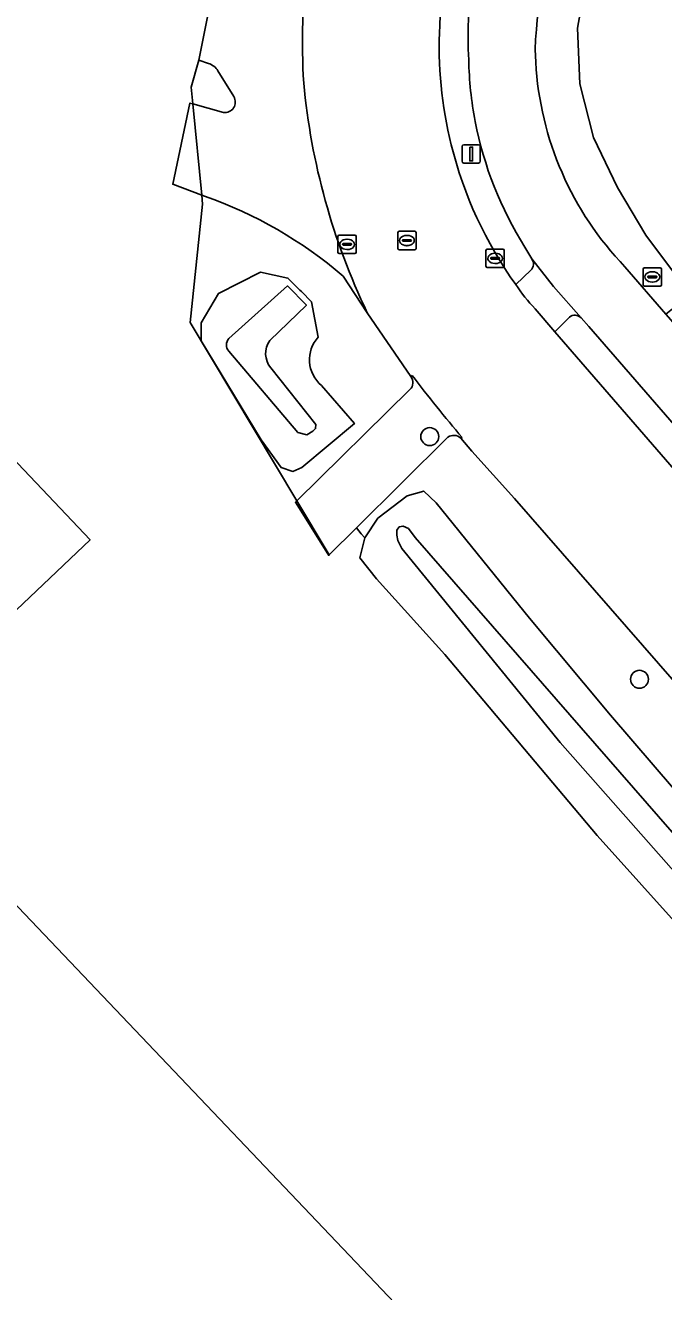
# Model space of a CAD drawing. Extents: x 156141 to 158132, y 385651 to 388333.
# Drawn here: x 156462.7 to 156497.4, y 387742.3 to 387811.2 of the extents above; entities that cross this region are included whole.
import ezdxf

# ---------------------------------------------------------------- set-up
doc = ezdxf.new("R2010")
doc.units = 0
for name, color, linetype in [('IMGEO_Berm_groen', 7, 'Continuous'), ('IMGEO_Boom', 7, 'Continuous'), ('IMGEO_Brandkraan', 7, 'Continuous'), ('IMGEO_Erf', 7, 'Continuous'), ('IMGEO_Fietspad_gesloten', 7, 'Continuous'), ('IMGEO_Fietspad_open', 7, 'Continuous'), ('IMGEO_Groenvoorziening', 7, 'Continuous'), ('IMGEO_Hek', 7, 'Continuous'), ('IMGEO_Kolk', 7, 'Continuous'), ('IMGEO_Lichtmast', 7, 'Continuous'), ('IMGEO_Oever', 7, 'Continuous'), ('IMGEO_Pand', 7, 'Continuous'), ('IMGEO_Rijbaan_lokaal_gesloten', 7, 'Continuous'), ('IMGEO_Rijbaan_lokaal_open', 7, 'Continuous'), ('IMGEO_Rioolput', 7, 'Continuous'), ('IMGEO_Waterloop', 7, 'Continuous')]:
    doc.layers.add(name, color=color, linetype=linetype)

msp = doc.modelspace()

# ---------------------------------------------------------------- linework, layer by layer
at = {"layer": 'IMGEO_Berm_groen'}
for points in [[(156490.227, 387798.462), (156489.845, 387799.102)], [(156489.353, 387797.065), (156490.168, 387797.848)], [(156492.265, 387795.302), (156491.468, 387794.498), (156514.279, 387768.219), (156516.566, 387768.028), (156493.32, 387794.795)], [(156493.32, 387794.795), (156492.906, 387795.256)], [(156485.648, 387788.769), (156480.679, 387783.838), (156480.941, 387783.521), (156481.135, 387783.296), (156481.845, 387784.365), (156483.447, 387785.581), (156484.342, 387785.84), (156485.01, 387785.208), (156490.094, 387778.932), (156494.508, 387773.644), (156515.183, 387749.595), (156514.906, 387748.672), (156514.039, 387747.872), (156512.942, 387746.936), (156512.66, 387746.759), (156514.094, 387745.097), (156514.814, 387745.782), (156515.551, 387746.484), (156516.697, 387747.576), (156518.859, 387749.635), (156518.877, 387751.539), (156489.282, 387785.432)], [(156489.282, 387785.432), (156486.949, 387788.001), (156486.362, 387788.719)]]:
    msp.add_lwpolyline(points, dxfattribs=at)
for centre, radius, start, end in [((156506.575, 387810.308), 21.383, 132.15801, 177.69401), ((156506.011, 387810.502), 19.262, 129.64183, 183.60285), ((156507.472, 387810.039), 22.292, 177.0982, 193.95125), ((156506.586, 387809.693), 19.803, 181.16001, 190.92738), ((156506.638, 387809.694), 19.854, 190.9014, 212.24122), ((156507.418, 387810.033), 22.237, 193.96826, 215.67282), ((156489.81, 387798.192), 0.497, 316.15828, 32.86418), ((156492.559, 387794.908), 0.492, 45.09293, 126.69773), ((156485.973, 387788.291), 0.578, 47.72973, 124.25873)]:
    msp.add_arc(centre, radius, start, end, dxfattribs=at)
at = {"layer": 'IMGEO_Boom'}
for centre in [(156484.67, 387788.8), (156496.08, 387775.603)]:
    msp.add_circle(centre, 0.489, dxfattribs=at)
at = {"layer": 'IMGEO_Brandkraan'}
for p, q in [((156496.277, 387797.059), (156496.277, 387797.911)), ((156496.352, 387797.985), (156497.204, 387797.985)), ((156497.278, 387797.911), (156497.278, 387797.059)), ((156496.536, 387797.479), (156496.536, 387797.491)), ((156496.974, 387797.442), (156496.576, 387797.442)), ((156496.579, 387797.528), (156496.977, 387797.528)), ((156496.788, 387797.205), (156496.763, 387797.205)), ((156496.765, 387797.765), (156496.79, 387797.765)), ((156497.02, 387797.491), (156497.02, 387797.479)), ((156497.204, 387796.985), (156496.352, 387796.985))]:
    msp.add_line(p, q, dxfattribs=at)
for points in [[(156496.277, 387797.059), (156496.277, 387797.911)], [(156496.352, 387797.985), (156497.204, 387797.985)], [(156497.278, 387797.911), (156497.278, 387797.059)], [(156497.204, 387796.985), (156496.352, 387796.985)]]:
    msp.add_lwpolyline(points, dxfattribs=at)
for centre, radius, start, end in [((156496.354, 387797.909), 0.0765, 91.55205, 178.44795), ((156496.354, 387797.909), 0.0765, 91.55205, 178.44795), ((156497.202, 387797.909), 0.0765, 1.55205, 88.44795), ((156497.202, 387797.909), 0.0765, 1.55205, 88.44795), ((156496.576, 387797.488), 0.0403, 85.87752, 175.75265), ((156496.573, 387797.478), 0.0366, 178.93798, 274.71019), ((156496.977, 387797.485), 0.043, 264.86636, 352.45326), ((156496.981, 387797.49), 0.0386, 1.73085, 96.63898), ((156496.354, 387797.061), 0.0765, 181.55205, 268.44795), ((156496.354, 387797.061), 0.0765, 181.55205, 268.44795), ((156497.202, 387797.061), 0.0765, 271.55205, 358.44795), ((156497.202, 387797.061), 0.0765, 271.55205, 358.44795)]:
    msp.add_arc(centre, radius, start, end, dxfattribs=at)
for centre, major_axis, ratio, start_param, end_param in [((156496.764, 387797.485), (-0.387, 0.002), 0.722429, 4.712389, 7.853982), ((156496.789, 387797.485), (-0.39, 0.002), 0.717154, 1.570796, 4.712389)]:
    msp.add_ellipse(centre, major_axis=major_axis, ratio=ratio, start_param=start_param, end_param=end_param, dxfattribs=at)
at = {"layer": 'IMGEO_Erf'}
for points in [[(156622.58, 387939.493), (156500.322, 387823.545), (156498.141, 387821.475), (156496.092, 387819.262), (156494.315, 387816.807), (156493.241, 387813.991), (156492.714, 387811.016), (156492.828, 387807.989), (156493.58, 387805.062), (156494.885, 387802.348), (156496.434, 387799.756), (156498.256, 387797.302), (156498.271, 387797.314), (156499.17, 387798.02), (156501.533, 387799.97), (156503.436, 387797.665), (156501.073, 387795.715), (156500.253, 387795.054), (156524.12, 387767.531), (156529.897, 387760.869), (156531.995, 387758.464), (156536.537, 387753.258), (156597.535, 387682.813)], [(156472.627, 387809.097), (156472.109, 387809.269), (156473.108, 387814.289), (156474.205, 387814.026)], [(156473.999, 387807.29), (156473.141, 387808.689)], [(156472.407, 387801.878), (156472.261, 387801.933), (156470.685, 387802.523), (156471.616, 387806.941), (156471.778, 387806.896), (156473.437, 387806.432)], [(156478.775, 387791.589), (156480.571, 387789.505), (156477.706, 387787.112), (156477.213, 387786.911), (156476.58, 387787.129), (156475.485, 387788.63), (156472.233, 387794.011), (156472.221, 387794.988), (156473.165, 387796.59), (156475.465, 387797.739), (156476.954, 387797.418), (156477.596, 387796.771)], [(156483.63, 387792.062), (156481.266, 387795.541), (156479.95, 387797.533)], [(156477.596, 387796.771), (156477.681, 387796.685), (156478.233, 387796.129), (156478.6, 387794.208)], [(156516.636, 387739.629), (156513.152, 387744.199), (156514.094, 387745.097), (156512.66, 387746.759), (156512.302, 387746.535), (156511.765, 387746.373), (156511.253, 387746.479), (156508.98, 387749.447), (156503.654, 387756.121), (156493.772, 387767.109), (156485.489, 387776.949), (156481.761, 387781.064), (156480.858, 387782.2), (156481.135, 387783.296), (156480.941, 387783.521), (156480.679, 387783.838), (156479.203, 387782.373), (156479.171, 387782.341), (156477.362, 387785.23), (156477.442, 387785.309), (156483.59, 387791.357)], [(156460.267, 387789.401), (156466.183, 387783.179), (156454.133, 387771.742), (156550.238, 387670.785), (156549.847, 387670.412), (156549.536, 387670.738), (156534.24, 387656.305), (156534.551, 387655.98), (156534.16, 387655.607), (156518.91, 387671.612), (156443.431, 387599.812)]]:
    msp.add_lwpolyline(points, dxfattribs=at)
for centre, radius, start, end in [((156472.331, 387808.196), 0.948, 31.31254, 71.80418), ((156473.524, 387806.988), 0.563, 261.11697, 32.4325), ((156464.714, 387779.804), 23.376, 49.32608, 70.78738), ((156479.924, 387792.981), 1.805, 137.18399, 230.46158), ((156483.241, 387791.73), 0.511, 313.02561, 40.4797)]:
    msp.add_arc(centre, radius, start, end, dxfattribs=at)
at = {"layer": 'IMGEO_Fietspad_gesloten'}
for points in [[(156490.432, 387809.158), (156490.406, 387809.85)], [(156489.845, 387799.102), (156490.227, 387798.462), (156491.406, 387796.97), (156492.906, 387795.256), (156493.32, 387794.795), (156516.566, 387768.028), (156527.846, 387755.039), (156531.441, 387750.899), (156589.59, 387683.941), (156591.289, 387687.204), (156582.394, 387697.7), (156556.635, 387727.219), (156534.38, 387752.908), (156531.812, 387755.872), (156530.449, 387757.445), (156521.575, 387767.688), (156498.541, 387794.277), (156497.516, 387795.46), (156495.288, 387798.032)]]:
    msp.add_lwpolyline(points, dxfattribs=at)
for centre, radius, start, end in [((156506.011, 387810.502), 19.262, 129.64183, 183.60285), ((156509.839, 387809.289), 19.441, 152.77269, 178.34744), ((156506.586, 387809.693), 19.803, 181.16001, 190.92738), ((156507.915, 387810.166), 17.512, 183.29968, 223.85854), ((156506.638, 387809.694), 19.854, 190.9014, 212.24122)]:
    msp.add_arc(centre, radius, start, end, dxfattribs=at)
at = {"layer": 'IMGEO_Fietspad_open'}
for points in [[(156490.168, 387797.848), (156489.353, 387797.065)], [(156492.906, 387795.256), (156491.406, 387796.97), (156490.227, 387798.462)], [(156490.4, 387795.754), (156491.468, 387794.498), (156492.265, 387795.302)], [(156483.703, 387792.133), (156483.63, 387792.062)], [(156483.59, 387791.357), (156477.442, 387785.309), (156477.362, 387785.23), (156479.171, 387782.341), (156479.203, 387782.373), (156480.679, 387783.838), (156485.648, 387788.769)], [(156486.362, 387788.719), (156486.433, 387788.753)]]:
    msp.add_lwpolyline(points, dxfattribs=at)
for centre, radius, start, end in [((156489.81, 387798.192), 0.497, 316.15828, 32.86418), ((156498.041, 387802.93), 10.483, 214.02176, 223.20186), ((156492.559, 387794.908), 0.492, 45.09293, 126.69773), ((156483.241, 387791.73), 0.511, 313.02561, 40.4797), ((156547.185, 387840.614), 79.877, 217.36909, 220.486), ((156485.973, 387788.291), 0.578, 47.72973, 124.25873)]:
    msp.add_arc(centre, radius, start, end, dxfattribs=at)
at = {"layer": 'IMGEO_Groenvoorziening'}
for points in [[(156495.288, 387798.032), (156497.516, 387795.46), (156498.875, 387796.552), (156498.256, 387797.302), (156496.434, 387799.756), (156494.885, 387802.348), (156493.58, 387805.062), (156492.828, 387807.989), (156492.714, 387811.016), (156493.241, 387813.991), (156494.315, 387816.807), (156496.092, 387819.262), (156498.141, 387821.475), (156500.322, 387823.545), (156622.58, 387939.493), (156649.326, 387932.102), (156782.826, 387784.436), (156820.798, 387742.434), (156821.88, 387739.622), (156865.486, 387691.341), (156868.188, 387689.996), (156873.602, 387683.816), (156873.63, 387683.84)], [(156490.406, 387809.85), (156490.432, 387809.158)]]:
    msp.add_lwpolyline(points, dxfattribs=at)
for centre, radius, start, end in [((156509.839, 387809.289), 19.441, 152.77269, 178.34744), ((156507.915, 387810.166), 17.512, 183.29968, 223.85854)]:
    msp.add_arc(centre, radius, start, end, dxfattribs=at)
at = {"layer": 'IMGEO_Hek'}
for points in [[(156478.17, 387835.349), (156473.066, 387830.428), (156476.078, 387826.789), (156473.232, 387814.907), (156473.108, 387814.289), (156472.109, 387809.269), (156471.691, 387807.796), (156471.778, 387806.896), (156472.261, 387801.933), (156472.309, 387801.441), (156471.63, 387795), (156477.442, 387785.309), (156479.203, 387782.373)], [(156498.256, 387797.302), (156496.434, 387799.756), (156494.885, 387802.348), (156493.58, 387805.062), (156492.828, 387807.989), (156492.714, 387811.016), (156493.241, 387813.991), (156494.315, 387816.807), (156496.092, 387819.262), (156498.141, 387821.475), (156500.322, 387823.545)]]:
    msp.add_lwpolyline(points, dxfattribs=at)
at = {"layer": 'IMGEO_Kolk'}
for p, q in [((156487.724, 387798.068), (156487.724, 387798.92)), ((156487.799, 387798.994), (156488.651, 387798.994)), ((156488.026, 387798.537), (156488.424, 387798.537)), ((156488.212, 387798.774), (156488.237, 387798.774)), ((156488.725, 387798.92), (156488.725, 387798.068)), ((156488.651, 387797.994), (156487.799, 387797.994)), ((156487.983, 387798.488), (156487.983, 387798.5)), ((156488.421, 387798.451), (156488.023, 387798.451)), ((156488.235, 387798.214), (156488.21, 387798.214)), ((156488.467, 387798.5), (156488.467, 387798.488))]:
    msp.add_line(p, q, dxfattribs=at)
for points in [[(156487.724, 387798.068), (156487.724, 387798.92)], [(156487.799, 387798.994), (156488.651, 387798.994)], [(156488.725, 387798.92), (156488.725, 387798.068)], [(156488.651, 387797.994), (156487.799, 387797.994)]]:
    msp.add_lwpolyline(points, dxfattribs=at)
for centre, radius, start, end in [((156487.801, 387798.918), 0.0765, 91.55205, 178.44795), ((156487.801, 387798.918), 0.0765, 91.55205, 178.44795), ((156488.023, 387798.497), 0.0403, 85.87752, 175.75265), ((156488.428, 387798.499), 0.0386, 1.73085, 96.63898), ((156488.649, 387798.918), 0.0765, 1.55205, 88.44795), ((156488.649, 387798.918), 0.0765, 1.55205, 88.44795), ((156487.801, 387798.07), 0.0765, 181.55205, 268.44795), ((156487.801, 387798.07), 0.0765, 181.55205, 268.44795), ((156488.02, 387798.487), 0.0366, 178.93798, 274.71019), ((156488.424, 387798.494), 0.043, 264.86636, 352.45326), ((156488.649, 387798.07), 0.0765, 271.55205, 358.44795), ((156488.649, 387798.07), 0.0765, 271.55205, 358.44795)]:
    msp.add_arc(centre, radius, start, end, dxfattribs=at)
for centre, major_axis, ratio, start_param, end_param in [((156488.211, 387798.494), (-0.387, 0.002), 0.722429, 4.712389, 7.853982), ((156488.236, 387798.494), (-0.39, 0.002), 0.717154, 1.570796, 4.712389)]:
    msp.add_ellipse(centre, major_axis=major_axis, ratio=ratio, start_param=start_param, end_param=end_param, dxfattribs=at)
at = {"layer": 'IMGEO_Lichtmast'}
for p, q in [((156486.428, 387803.772), (156486.428, 387804.572)), ((156486.428, 387804.572), (156486.428, 387803.772)), ((156486.528, 387804.672), (156487.318, 387804.672)), ((156487.318, 387804.672), (156486.528, 387804.672)), ((156487.418, 387804.572), (156487.418, 387803.772)), ((156487.418, 387803.772), (156487.418, 387804.572)), ((156487.318, 387803.672), (156486.528, 387803.672)), ((156486.528, 387803.672), (156487.318, 387803.672))]:
    msp.add_line(p, q, dxfattribs=at)
msp.add_lwpolyline([(156486.848, 387804.547), (156486.998, 387804.547), (156486.998, 387803.797), (156486.848, 387803.797), (156486.848, 387804.547)], dxfattribs=at)
for centre, start, end in [((156486.528, 387804.572), 90, 180), ((156486.528, 387804.572), 90, 180), ((156487.318, 387804.572), 0, 90), ((156487.318, 387804.572), 360, 90), ((156486.528, 387803.772), 180, 270), ((156486.528, 387803.772), 180, 270), ((156487.318, 387803.772), 270, 0), ((156487.318, 387803.772), 270, 0)]:
    msp.add_arc(centre, 0.1, start, end, dxfattribs=at)
at = {"layer": 'IMGEO_Oever'}
for points in [[(156478.6, 387794.208), (156478.233, 387796.129), (156477.681, 387796.685), (156477.596, 387796.771), (156476.954, 387797.418), (156475.465, 387797.739), (156473.165, 387796.59), (156472.221, 387794.988), (156472.233, 387794.011), (156475.485, 387788.63), (156476.58, 387787.129), (156477.213, 387786.911), (156477.706, 387787.112), (156480.571, 387789.505), (156478.775, 387791.589)], [(156473.743, 387794.137), (156476.933, 387796.994), (156477.96, 387795.952), (156475.971, 387794.019)], [(156478.472, 387789.458), (156478.453, 387789.241), (156478.301, 387789.092), (156477.976, 387788.905), (156477.492, 387789.033), (156473.733, 387793.449)], [(156476.015, 387792.543), (156478.472, 387789.458)]]:
    msp.add_lwpolyline(points, dxfattribs=at)
for points in [[(156494.508, 387773.644), (156490.094, 387778.932), (156485.01, 387785.208), (156484.342, 387785.84), (156483.447, 387785.581), (156481.845, 387784.365), (156481.135, 387783.296), (156480.858, 387782.2), (156481.761, 387781.064), (156485.489, 387776.949), (156493.772, 387767.109), (156503.654, 387756.121), (156508.98, 387749.447), (156511.253, 387746.479), (156511.765, 387746.373), (156512.302, 387746.535), (156512.66, 387746.759), (156512.942, 387746.936), (156514.039, 387747.872), (156514.906, 387748.672), (156515.183, 387749.595)], [(156506.728, 387755.228), (156491.759, 387772.168), (156483.15, 387782.712), (156482.936, 387783.143), (156482.873, 387783.445), (156482.881, 387783.707), (156483.011, 387783.901), (156483.212, 387783.938), (156483.506, 387783.801), (156483.87, 387783.318), (156513.199, 387749.699), (156512.277, 387749.034)]]:
    msp.add_lwpolyline(points, close=True, dxfattribs=at)
for centre, radius, start, end in [((156474.105, 387793.788), 0.503, 136.03678, 222.29776), ((156476.935, 387793.309), 1.198, 143.64429, 219.77071), ((156479.924, 387792.981), 1.805, 137.18399, 230.46158)]:
    msp.add_arc(centre, radius, start, end, dxfattribs=at)
at = {"layer": 'IMGEO_Pand'}
msp.add_lwpolyline([(156443.431, 387599.812), (156518.91, 387671.612), (156534.16, 387655.607), (156534.551, 387655.98), (156534.24, 387656.305), (156549.536, 387670.738), (156549.847, 387670.412), (156550.238, 387670.785), (156454.133, 387771.742), (156466.183, 387783.179), (156460.267, 387789.401)], dxfattribs=at)
at = {"layer": 'IMGEO_Rijbaan_lokaal_gesloten'}
for points in [[(156481.266, 387795.541), (156483.63, 387792.062), (156483.703, 387792.133)], [(156531.283, 387748.63), (156525.437, 387755.364), (156514.279, 387768.219), (156491.468, 387794.498), (156490.4, 387795.754)], [(156486.433, 387788.753), (156486.362, 387788.719), (156486.949, 387788.001), (156489.282, 387785.432), (156518.877, 387751.539), (156524.824, 387744.67), (156526.796, 387742.24), (156531.733, 387736.662), (156548.275, 387717.513), (156553.694, 387710.974), (156574.521, 387682.956), (156575.74, 387681.372), (156587.8, 387666.65), (156588.161, 387672.617), (156583.207, 387678.911)]]:
    msp.add_lwpolyline(points, dxfattribs=at)
for centre, radius, start, end in [((156506.575, 387810.308), 21.383, 132.15801, 177.69401), ((156517.478, 387810.346), 39.738, 173.73177, 183.34166), ((156507.472, 387810.039), 22.292, 177.0982, 193.95125), ((156514.582, 387811.489), 36.936, 185.37321, 205.57987), ((156507.418, 387810.033), 22.237, 193.96826, 215.67282), ((156498.041, 387802.93), 10.483, 214.02176, 223.20186), ((156547.185, 387840.614), 79.877, 217.36909, 220.486)]:
    msp.add_arc(centre, radius, start, end, dxfattribs=at)
at = {"layer": 'IMGEO_Rijbaan_lokaal_open'}
for points in [[(156474.205, 387814.026), (156473.108, 387814.289), (156472.109, 387809.269), (156472.627, 387809.097)], [(156473.141, 387808.689), (156473.999, 387807.29)], [(156473.437, 387806.432), (156471.778, 387806.896), (156471.616, 387806.941), (156470.685, 387802.523), (156472.261, 387801.933), (156472.407, 387801.878)], [(156479.95, 387797.533), (156481.266, 387795.541)]]:
    msp.add_lwpolyline(points, dxfattribs=at)
for centre, radius, start, end in [((156517.478, 387810.346), 39.738, 173.73177, 183.34166), ((156472.331, 387808.196), 0.948, 31.31254, 71.80418), ((156514.582, 387811.489), 36.936, 185.37321, 205.57987), ((156473.524, 387806.988), 0.563, 261.11697, 32.4325), ((156464.714, 387779.804), 23.376, 49.32608, 70.78738)]:
    msp.add_arc(centre, radius, start, end, dxfattribs=at)
at = {"layer": 'IMGEO_Rioolput'}
for p, q in [((156483, 387799.965), (156483.852, 387799.965)), ((156479.669, 387798.83), (156479.669, 387799.682)), ((156479.744, 387799.756), (156480.596, 387799.756)), ((156479.928, 387799.25), (156479.928, 387799.262)), ((156480.366, 387799.213), (156479.968, 387799.213)), ((156479.971, 387799.299), (156480.369, 387799.299)), ((156480.157, 387799.536), (156480.182, 387799.536)), ((156480.412, 387799.262), (156480.412, 387799.25)), ((156480.67, 387799.682), (156480.67, 387798.83)), ((156482.925, 387799.039), (156482.925, 387799.891)), ((156483.184, 387799.459), (156483.184, 387799.471)), ((156483.622, 387799.422), (156483.224, 387799.422)), ((156483.227, 387799.508), (156483.625, 387799.508)), ((156483.413, 387799.745), (156483.438, 387799.745)), ((156483.668, 387799.471), (156483.668, 387799.459)), ((156483.926, 387799.891), (156483.926, 387799.039)), ((156480.596, 387798.756), (156479.744, 387798.756)), ((156480.18, 387798.976), (156480.155, 387798.976)), ((156483.852, 387798.965), (156483, 387798.965)), ((156483.436, 387799.185), (156483.411, 387799.185))]:
    msp.add_line(p, q, dxfattribs=at)
for points in [[(156483, 387799.965), (156483.852, 387799.965)], [(156479.669, 387798.83), (156479.669, 387799.682)], [(156479.744, 387799.756), (156480.596, 387799.756)], [(156480.67, 387799.682), (156480.67, 387798.83)], [(156482.925, 387799.039), (156482.925, 387799.891)], [(156483.926, 387799.891), (156483.926, 387799.039)], [(156480.596, 387798.756), (156479.744, 387798.756)], [(156483.852, 387798.965), (156483, 387798.965)]]:
    msp.add_lwpolyline(points, dxfattribs=at)
for centre, radius, start, end in [((156483.002, 387799.889), 0.0765, 91.55205, 178.44795), ((156483.002, 387799.889), 0.0765, 91.55205, 178.44795), ((156483.85, 387799.889), 0.0765, 1.55205, 88.44795), ((156483.85, 387799.889), 0.0765, 1.55205, 88.44795), ((156479.746, 387799.68), 0.0765, 91.55205, 178.44795), ((156479.746, 387799.68), 0.0765, 91.55205, 178.44795), ((156479.968, 387799.259), 0.0403, 85.87752, 175.75265), ((156479.965, 387799.249), 0.0366, 178.93798, 274.71019), ((156480.369, 387799.256), 0.043, 264.86636, 352.45326), ((156480.373, 387799.261), 0.0386, 1.73085, 96.63898), ((156480.594, 387799.68), 0.0765, 1.55205, 88.44795), ((156480.594, 387799.68), 0.0765, 1.55205, 88.44795), ((156483.224, 387799.468), 0.0403, 85.87752, 175.75265), ((156483.221, 387799.458), 0.0366, 178.93798, 274.71019), ((156483.625, 387799.465), 0.043, 264.86636, 352.45326), ((156483.629, 387799.47), 0.0386, 1.73085, 96.63898), ((156479.746, 387798.832), 0.0765, 181.55205, 268.44795), ((156479.746, 387798.832), 0.0765, 181.55205, 268.44795), ((156480.594, 387798.832), 0.0765, 271.55205, 358.44795), ((156480.594, 387798.832), 0.0765, 271.55205, 358.44795), ((156483.002, 387799.041), 0.0765, 181.55205, 268.44795), ((156483.002, 387799.041), 0.0765, 181.55205, 268.44795), ((156483.85, 387799.041), 0.0765, 271.55205, 358.44795), ((156483.85, 387799.041), 0.0765, 271.55205, 358.44795)]:
    msp.add_arc(centre, radius, start, end, dxfattribs=at)
for centre, major_axis, ratio, start_param, end_param in [((156480.156, 387799.256), (-0.387, 0.002), 0.722429, 4.712389, 7.853982), ((156480.181, 387799.256), (-0.39, 0.002), 0.717154, 1.570796, 4.712389), ((156483.412, 387799.465), (-0.387, 0.002), 0.722429, 4.712389, 7.853982), ((156483.437, 387799.465), (-0.39, 0.002), 0.717154, 1.570796, 4.712389)]:
    msp.add_ellipse(centre, major_axis=major_axis, ratio=ratio, start_param=start_param, end_param=end_param, dxfattribs=at)
at = {"layer": 'IMGEO_Waterloop'}
for points in [[(156475.971, 387794.019), (156477.96, 387795.952), (156476.933, 387796.994), (156473.743, 387794.137)], [(156473.733, 387793.449), (156477.492, 387789.033), (156477.976, 387788.905), (156478.301, 387789.092), (156478.453, 387789.241), (156478.472, 387789.458)], [(156478.472, 387789.458), (156476.015, 387792.543)]]:
    msp.add_lwpolyline(points, dxfattribs=at)
msp.add_lwpolyline([(156483.87, 387783.318), (156483.506, 387783.801), (156483.212, 387783.938), (156483.011, 387783.901), (156482.881, 387783.707), (156482.873, 387783.445), (156482.936, 387783.143), (156483.15, 387782.712), (156491.759, 387772.168), (156506.728, 387755.228), (156512.277, 387749.034), (156513.199, 387749.699)], close=True, dxfattribs=at)
for centre, radius, start, end in [((156474.105, 387793.788), 0.503, 136.03678, 222.29776), ((156476.935, 387793.309), 1.198, 143.64429, 219.77071)]:
    msp.add_arc(centre, radius, start, end, dxfattribs=at)

doc.saveas('drawing.dxf')
